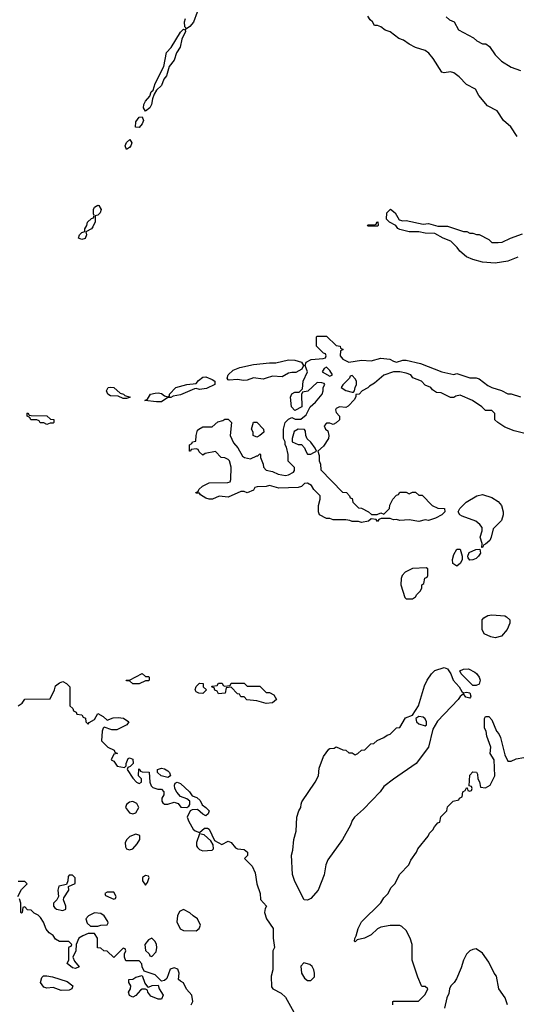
# Model space of a CAD drawing. Header units: inches. Extents: x 2348352 to 2479776, y 460422 to 613655.
# Tile 581 of 590: x 2453159 to 2456283, y 591953 to 598143. Entities that reach past the tile are written whole.
import ezdxf

# ---------------------------------------------------------------- set-up
doc = ezdxf.new("R2010")
doc.units = ezdxf.units.IN
doc.header["$MEASUREMENT"] = 0
doc.layers.add('C4559', color=7, linetype='Continuous')

msp = doc.modelspace()

# ---------------------------------------------------------------- linework, layer by layer
at = {"layer": 'C4559', "color": 4, "elevation": 32}
for points in [[(2454274.8, 598190), (2454252, 598128), (2454230, 598101.2), (2454202, 598082), (2454206, 598090), (2454198, 598098), (2454196, 598130), (2454201.2, 598150)], [(2456288.7, 597410), (2456249.1, 597469.1), (2456202, 597510), (2456162, 597570), (2456102, 597602), (2456047.2, 597667.2), (2456025.6, 597705.6), (2455970, 597735.3), (2455924.7, 597784.7), (2455890, 597808.7), (2455870, 597815.3), (2455830, 597809), (2455814, 597814), (2455759.5, 597899.5), (2455732.9, 597932.9), (2455710, 597948.7), (2455649.3, 597969.3), (2455610, 597988.7), (2455573.6, 598013.6), (2455544.7, 598024.7), (2455490, 598068), (2455458, 598078), (2455430, 598098), (2455410, 598106), (2455390, 598106), (2455378, 598130), (2455363.1, 598143.1), (2455350, 598166)], [(2455841, 598161), (2455862, 598142), (2455892, 598130), (2455919.6, 598079.6), (2456014, 598030), (2456034, 598010), (2456070, 597992), (2456090.9, 597990.9), (2456114.4, 597974.4), (2456150, 597922), (2456190, 597882), (2456250, 597844.7), (2456310, 597824.7)], [(2456292, 596650), (2456230, 596626), (2456190, 596618), (2456150, 596612.7), (2456070, 596618), (2456010, 596635.1), (2455970, 596652.7), (2455928, 596688), (2455911.7, 596711.7), (2455871.9, 596751.9), (2455822, 596770), (2455770, 596799), (2455710, 596801.2), (2455669.4, 596809.4), (2455609.5, 596809.5), (2455550, 596824), (2455538, 596830), (2455526, 596850), (2455486, 596870), (2455466, 596890), (2455468, 596930), (2455491.3, 596951.3), (2455522, 596930), (2455545.4, 596885.4), (2455570, 596878), (2455590, 596881), (2455696.9, 596856.9), (2455730, 596861), (2455790, 596844.7), (2455850, 596844.7), (2455950, 596812), (2455971.1, 596811.1), (2455990, 596802), (2456010, 596802), (2456032.7, 596792.7), (2456050, 596792), (2456110, 596762), (2456130, 596742), (2456170, 596742), (2456194.6, 596745.4), (2456246, 596770), (2456323.1, 596796.9)], [(2456410, 595522), (2456270, 595558), (2456210, 595582), (2456166, 595610), (2456148.4, 595628.4), (2456147.3, 595667.3), (2456130, 595686), (2456090, 595686), (2456066, 595710), (2456008, 595750), (2455930, 595782), (2455903.6, 595776.4), (2455890, 595768), (2455870, 595768), (2455810, 595798), (2455780.4, 595800.4), (2455756.4, 595816.4), (2455746, 595830), (2455710, 595846), (2455686, 595870), (2455632.7, 595892.7), (2455619, 595910), (2455590, 595920.9), (2455550, 595929.2), (2455510.9, 595929.1), (2455450, 595908), (2455390, 595858), (2455359.6, 595840.4), (2455350, 595828), (2455314, 595810), (2455294, 595790), (2455274, 595786), (2455274, 595774), (2455265.4, 595754.6), (2455226, 595714), (2455210, 595706), (2455170, 595708.7), (2455150, 595698), (2455144.7, 595690), (2455150, 595674), (2455171.3, 595650), (2455170, 595628), (2455150, 595608), (2455130, 595598), (2455110, 595606), (2455090, 595606), (2455074, 595590), (2455082, 595570), (2455098, 595558), (2455102.8, 595530), (2455100.7, 595510), (2455070, 595462), (2455034, 595430), (2455043.6, 595403.6), (2455042, 595370), (2455052, 595350), (2455052.7, 595312.7), (2455190, 595174), (2455214, 595170), (2455234, 595150), (2455238, 595138), (2455250, 595134), (2455254, 595110), (2455290, 595074), (2455310, 595072), (2455354, 595050), (2455372.7, 595032.7), (2455407.3, 595032.7), (2455430, 595042), (2455450, 595034), (2455486, 595070), (2455488.4, 595091.6), (2455506, 595130), (2455530, 595154), (2455542, 595158), (2455550, 595174), (2455590, 595174), (2455610, 595162), (2455630, 595174), (2455650, 595174), (2455670, 595154), (2455690, 595154), (2455754, 595090), (2455790, 595072), (2455831.3, 595071.3), (2455834, 595050), (2455814, 595030), (2455774, 595010), (2455730, 594995.3), (2455710, 594998), (2455670, 594988.7), (2455610, 594998), (2455550, 594995.3), (2455530, 595002), (2455510, 594998), (2455490, 595008), (2455432.7, 595007.3), (2455418, 595002), (2455410, 594988.7), (2455402, 595002), (2455370, 595006), (2455354, 594990), (2455310, 594982), (2455290, 594988), (2455250, 594988), (2455235.3, 594995.3), (2455210, 594998), (2455130, 594998), (2455110, 595008), (2455090, 595008), (2455046, 595030), (2455038, 595050), (2455038, 595090), (2455048.7, 595130), (2455048.7, 595150), (2455009.3, 595189.3), (2454994.5, 595214.5), (2454970, 595228.7), (2454950, 595228), (2454930.9, 595209.1), (2454910, 595202), (2454790, 595198), (2454730, 595215.3), (2454710, 595208.7), (2454652.7, 595207.3), (2454638, 595202), (2454630, 595186), (2454590, 595168), (2454570, 595178), (2454550, 595178), (2454470, 595142), (2454412.7, 595147.3), (2454371, 595129), (2454350, 595129), (2454330, 595135.3), (2454296.4, 595156.4), (2454290, 595166), (2454270, 595166), (2454266, 595170), (2454282, 595178), (2454286, 595190), (2454308, 595210), (2454350, 595231), (2454467.3, 595232.7), (2454482, 595238), (2454487.3, 595252.7), (2454488.7, 595330), (2454478, 595370), (2454470, 595378), (2454450, 595388), (2454426, 595390), (2454390, 595428), (2454324.7, 595415.3), (2454310, 595406), (2454287.3, 595427.3), (2454282, 595442), (2454270, 595446), (2454238, 595442), (2454234, 595430), (2454226, 595430), (2454228, 595470), (2454242, 595478), (2454246, 595490), (2454266, 595494), (2454268, 595530), (2454278, 595562), (2454286, 595570), (2454310, 595584.7), (2454370, 595584.7), (2454404.7, 595615.3), (2454436.4, 595623.6), (2454450, 595632), (2454470, 595632), (2454491.3, 595610), (2454482, 595530), (2454503.6, 595483.6), (2454531.6, 595451.6), (2454559.6, 595399.6), (2454574, 595390), (2454610, 595382), (2454650, 595402), (2454658, 595402), (2454670, 595414), (2454674, 595410), (2454674, 595390), (2454691.3, 595350), (2454692, 595330), (2454710, 595312), (2454750, 595302), (2454785.4, 595285.4), (2454830, 595278), (2454850, 595282), (2454880.4, 595299.6), (2454888, 595310), (2454887.3, 595327.3), (2454848.4, 595368.4), (2454848.7, 595410), (2454836.4, 595456.4), (2454828, 595470), (2454828, 595490), (2454818, 595510), (2454818, 595570), (2454828.7, 595610), (2454850, 595632), (2454870, 595642), (2454892.7, 595632.7), (2454927.3, 595632.7), (2454960.4, 595659.6), (2454986, 595710), (2455020.4, 595739.6), (2455062, 595790), (2455068.7, 595810), (2455068.7, 595831.3), (2455078, 595850), (2455075.3, 595855.3), (2455060.4, 595860.4), (2455030, 595862), (2454971.6, 595808.4), (2454938, 595802), (2454932.7, 595787.3), (2454934, 595710), (2454890, 595686), (2454868.7, 595710), (2454862, 595770), (2454870, 595792), (2454890, 595802), (2454918, 595802), (2454938, 595822), (2454942, 595870), (2454968.7, 595930), (2454955.3, 595970), (2454962, 595990), (2454992.1, 596007.9), (2455067.3, 596012.7), (2455082, 596018), (2455086, 596030), (2455082, 596042), (2455070, 596046), (2455026, 596090), (2455026, 596150), (2455030, 596154), (2455090, 596154), (2455150, 596094), (2455174, 596090), (2455178, 596078), (2455194, 596070), (2455178, 596062), (2455174, 596030), (2455192, 596010), (2455230, 595991.3), (2455310, 596002.8), (2455370, 595998), (2455430, 596016), (2455488.3, 596008.3), (2455510, 595996), (2455530, 595991.3), (2455570, 596002), (2455590, 596002), (2455681, 595981), (2455814, 595930), (2455890, 595912), (2455910, 595918), (2455990, 595891.3), (2456030, 595891.3), (2456050, 595884.7), (2456104.5, 595844.5), (2456130, 595831.3), (2456190, 595812), (2456230, 595791.3), (2456251.1, 595791.1), (2456310, 595772)], [(2453149.3, 593830.7), (2453174, 593846), (2453190, 593872), (2453350, 593874), (2453378, 593930), (2453384.7, 593955.3), (2453410, 593974), (2453430, 593982), (2453454, 593970), (2453474, 593950), (2453474, 593830), (2453492.7, 593812.7), (2453498, 593798), (2453514, 593790), (2453518, 593778), (2453550, 593774), (2453558, 593758), (2453572.7, 593752.7), (2453574, 593730), (2453590, 593714), (2453595.3, 593724.7), (2453630, 593744.7), (2453650, 593782), (2453683.5, 593763.5), (2453710, 593738.8), (2453746.3, 593753.7), (2453777.3, 593757.3), (2453811.9, 593751.9), (2453844.7, 593730), (2453832, 593710), (2453770, 593679.3), (2453739, 593679), (2453690, 593695.3), (2453684.7, 593690), (2453678, 593670), (2453674, 593610), (2453714, 593570), (2453754, 593550), (2453758, 593538), (2453774, 593530), (2453750, 593526), (2453734, 593490), (2453750, 593482), (2453771.1, 593451.1), (2453818, 593442), (2453828, 593452), (2453828, 593468), (2453842, 593498), (2453850, 593502), (2453870, 593494), (2453872.7, 593467.3), (2453852.7, 593447.3), (2453838, 593442), (2453834, 593430), (2453870, 593374), (2453894, 593350), (2453910, 593342), (2453926, 593350), (2453926, 593370), (2453906, 593390), (2453907.3, 593432.7), (2453914, 593430), (2453918, 593418), (2453930, 593414), (2453972.7, 593412.7), (2453978, 593350), (2453986, 593326), (2453995.3, 593315.3), (2454026.8, 593306.8), (2454050, 593306), (2454066, 593290), (2454064.7, 593270), (2454052, 593250), (2454052, 593230), (2454059.6, 593219.6), (2454070, 593212), (2454090, 593212), (2454130, 593224.7), (2454156, 593216), (2454172.7, 593192.7), (2454210, 593191.3), (2454222, 593198), (2454228.7, 593210), (2454228.7, 593230), (2454210, 593244), (2454170, 593259), (2454147, 593287), (2454135.1, 593310), (2454132.7, 593330), (2454137.2, 593342.8), (2454150, 593350.8), (2454170, 593342), (2454226.8, 593290), (2454243.5, 593263.5), (2454274, 593254), (2454294, 593234), (2454306.4, 593206.4), (2454330.7, 593190.7), (2454350.8, 593170), (2454344.7, 593150), (2454330, 593139), (2454310, 593149), (2454277.2, 593177.2), (2454244.7, 593175.3), (2454231.3, 593168.7), (2454211.3, 593130), (2454222, 593102), (2454250, 593054), (2454263.6, 593043.6), (2454290, 593034), (2454320.4, 593059.6), (2454339.6, 593059.6), (2454350, 593054), (2454383.6, 592983.6), (2454430, 592958), (2454470, 592978), (2454490, 592971.3), (2454517.3, 592937.3), (2454530, 592930.8), (2454570, 592926), (2454591.3, 592910), (2454591.6, 592888.4), (2454574, 592870), (2454620.7, 592820.7), (2454640.7, 592780.7), (2454651, 592710), (2454672, 592650), (2454672.7, 592612.7), (2454712, 592570), (2454703.6, 592556.4), (2454698, 592530), (2454711.3, 592490), (2454754, 592430), (2454754, 592370), (2454761, 592310), (2454752, 592290), (2454751.3, 592170), (2454741, 592130), (2454742.8, 592062.8), (2454752, 592050), (2454803.5, 592023.5), (2454830, 591998), (2454905.2, 591865.2)], [(2455506, 591950), (2455506, 591970), (2455510, 591974), (2455667.3, 591972.7), (2455710, 592014), (2455726, 592050), (2455710, 592066), (2455690, 592066), (2455686, 592070), (2455663.1, 592123.1), (2455628.7, 592230), (2455628.4, 592328.4), (2455615.3, 592370), (2455590, 592418), (2455563.1, 592443.1), (2455550, 592448.7), (2455490, 592448.7), (2455430, 592438), (2455410, 592428), (2455370, 592389), (2455328.4, 592368.4), (2455282, 592358), (2455270, 592346), (2455266, 592350), (2455267.3, 592367.3), (2455276.4, 592383.6), (2455288.7, 592430), (2455310, 592472), (2455430, 592592), (2455450, 592622), (2455478, 592650), (2455494.6, 592685.4), (2455518, 592710), (2455550, 592772), (2455608, 592830), (2455620.2, 592859.8), (2455655.3, 592910), (2455664, 592930), (2455728.9, 593011.1), (2455738, 593030), (2455758, 593050), (2455768, 593070), (2455790, 593094), (2455802, 593098), (2455808.7, 593131.3), (2455846, 593170), (2455850, 593194), (2455886, 593230), (2455922, 593238), (2455926, 593250), (2455942, 593258), (2455946, 593290), (2455962, 593298), (2455970, 593314), (2455974, 593314), (2455978, 593298), (2455990, 593294), (2456002, 593298), (2456006, 593310), (2456002, 593322), (2455986, 593326), (2455990, 593394), (2456010, 593414), (2456032.7, 593412.7), (2456039.6, 593399.6), (2456042, 593370), (2456051.6, 593351.6), (2456058, 593318), (2456090, 593314), (2456118, 593330), (2456148, 593390), (2456144, 593490), (2456119, 593530), (2456124, 593570), (2456098, 593638), (2456094, 593670), (2456084, 593690), (2456084, 593750), (2456090, 593762), (2456110, 593762), (2456130, 593742), (2456158.8, 593670), (2456173.8, 593653.8), (2456183.8, 593630), (2456210, 593522), (2456230, 593482), (2456250, 593482), (2456283.1, 593496.9), (2456330, 593504.7)], [(2453146, 592630), (2453170, 592674), (2453206, 592710), (2453190, 592726), (2453150, 592726)], [(2454238, 591950), (2454248, 591970), (2454242, 592010), (2454209.1, 592049.1), (2454190, 592088), (2454170, 592098), (2454158, 592110), (2454162, 592150), (2454153.6, 592173.6), (2454130, 592182), (2454106.4, 592173.6), (2454085.4, 592114.6), (2454070, 592102), (2454050, 592098), (2454010, 592139), (2453942, 592162), (2453928.4, 592188.4), (2453927.3, 592207.3), (2453910, 592226), (2453827.3, 592227.3), (2453818, 592250), (2453818, 592270), (2453826, 592290), (2453822, 592302), (2453810, 592306), (2453750, 592248), (2453710, 592288), (2453688.9, 592288.9), (2453670, 592306), (2453647.3, 592307.3), (2453648, 592370), (2453630, 592398), (2453590, 592398), (2453555.3, 592384.7), (2453531.1, 592368.9), (2453514, 592330), (2453512, 592290), (2453494, 592250), (2453503.6, 592223.6), (2453532, 592188), (2453510, 592178), (2453490, 592182), (2453458, 592210), (2453467.3, 592232.7), (2453467.3, 592307.3), (2453470, 592314), (2453482, 592318), (2453486, 592330), (2453467.3, 592347.3), (2453408.7, 592348.7), (2453383.1, 592363.1), (2453370, 592386), (2453343.1, 592403.1), (2453324.7, 592424.7), (2453308.7, 592470), (2453290, 592498), (2453274.6, 592514.6), (2453250, 592526), (2453230, 592546), (2453207.3, 592547.3), (2453190, 592566), (2453178, 592562), (2453174, 592530), (2453170, 592526), (2453166, 592530), (2453166, 592590), (2453156.4, 592616.4)], [(2456228.7, 591950), (2456213.6, 591993.6), (2456174, 592050), (2456159, 592130), (2456144, 592150), (2456110, 592218), (2456070, 592275.3), (2456030, 592302), (2456010, 592298), (2455990, 592288.7), (2455970, 592268), (2455951, 592230), (2455936.8, 592183.2), (2455906.4, 592113.6), (2455892, 592090), (2455872, 592070), (2455862, 592050), (2455859.6, 592020.4), (2455845.4, 591994.6), (2455831, 591930)]]:
    msp.add_lwpolyline(points, dxfattribs=at)
at = {"layer": 'C4559', "color": 4}
for points, elevation in [([(2453950, 597568.7), (2453938, 597590), (2453939.5, 597610), (2453950, 597631), (2453977.2, 597662.8), (2453985.2, 597690), (2453999.3, 597700.7), (2454010, 597742), (2454066, 597850), (2454082.5, 597937.5), (2454111.7, 597968.3), (2454170, 598064.7), (2454190, 598084.7), (2454199.8, 598079.8), (2454201, 598070), (2454179.8, 598020.2), (2454167.7, 597970), (2454145.3, 597934.7), (2454130.3, 597889.7), (2454098.8, 597850), (2454082.8, 597790), (2454066, 597770), (2454050.6, 597730), (2454019.6, 597700.4), (2454005.4, 597674.6), (2453993.7, 597646.3), (2453987.3, 597610), (2453977.3, 597590)], 32), ([(2453910, 597465.2), (2453886.8, 597466.8), (2453890, 597502), (2453910, 597531), (2453930, 597532), (2453937.3, 597510), (2453930, 597488.7)], 32), ([(2453830, 597328), (2453822.7, 597350), (2453830, 597371.3), (2453850.6, 597390.6), (2453864.7, 597370), (2453858.8, 597350), (2453850, 597339)], 32), ([(2453550, 596762), (2453529.4, 596770.6), (2453535.3, 596790), (2453550, 596804.7), (2453568.4, 596811.6), (2453568.4, 596828.4), (2453582, 596850), (2453585.2, 596870), (2453610, 596894), (2453622, 596898), (2453627.3, 596912.7), (2453623.1, 596923.1), (2453623.7, 596950), (2453630, 596964.7), (2453650, 596978), (2453656, 596976), (2453670.8, 596950.8), (2453664.7, 596930), (2453650, 596915.3), (2453634, 596910), (2453632.7, 596872.7), (2453619.8, 596840.2), (2453610.9, 596829.1), (2453574, 596810), (2453578, 596790), (2453570, 596768)], 32), ([(2455350, 596846), (2455346, 596850), (2455350, 596854), (2455390, 596854), (2455402, 596858), (2455406, 596870), (2455412, 596872), (2455414, 596850), (2455410, 596846)], 32), ([(2454895.2, 595924.8), (2454870, 595926), (2454850, 595920.9), (2454810, 595898), (2454750, 595902), (2454710, 595889.5), (2454690, 595882.9), (2454630, 595891.5), (2454590, 595877), (2454566, 595874), (2454530, 595880.5), (2454477.2, 595877.2), (2454470, 595879), (2454464.5, 595890), (2454470, 595910.7), (2454500.9, 595939.1), (2454543.3, 595956.7), (2454630, 595975.5), (2454730, 595986.4), (2454770, 595985.7), (2454850, 596005.7), (2454890, 596002.4), (2454930.7, 595990.7), (2454944.7, 595970), (2454934.4, 595945.6)], 32), ([(2455090, 595958), (2455074, 595950), (2455062, 595930), (2455110, 595902), (2455126, 595910), (2455110, 595938)], 32), ([(2454290, 595818.4), (2454270, 595825.2), (2454258, 595822), (2454170, 595785.6), (2454123.5, 595776.5), (2454110, 595768.7), (2454090, 595768.7), (2454050, 595740.9), (2454020.2, 595740.2), (2453946, 595750), (2453962, 595758), (2453982, 595790), (2454010, 595796.3), (2454030, 595798), (2454050, 595793), (2454070, 595778.8), (2454090, 595772), (2454102, 595778), (2454102, 595790), (2454141.2, 595830), (2454209.7, 595850.3), (2454270, 595856.3), (2454284.6, 595875.4), (2454310, 595895.5), (2454330, 595897.1), (2454370, 595882), (2454386.8, 595870), (2454386.8, 595850), (2454334.9, 595825.1)], 32), ([(2455250, 595906), (2455238, 595902), (2455234, 595890), (2455191.6, 595848.4), (2455182, 595830), (2455210, 595811.3), (2455250, 595802), (2455258, 595802), (2455266, 595810), (2455268.4, 595831.6), (2455278, 595850), (2455278, 595870), (2455270, 595886)], 32), ([(2453810, 595762), (2453777.2, 595777.2), (2453730, 595779.3), (2453714, 595790), (2453705.2, 595810), (2453715.3, 595830), (2453730, 595834), (2453750, 595832), (2453790, 595794.8), (2453812, 595790), (2453821, 595781), (2453854, 595770), (2453850, 595768.7), (2453830, 595762)], 32), ([(2453330, 595598), (2453310, 595608), (2453288.4, 595608.4), (2453282, 595622), (2453267.3, 595627.3), (2453228.4, 595628.4), (2453222, 595642), (2453206, 595650), (2453206, 595670), (2453210, 595672), (2453218, 595658), (2453230, 595654), (2453330, 595652), (2453352.7, 595632.7), (2453374, 595630), (2453374, 595610), (2453370, 595606), (2453350, 595606)], 32), ([(2454650, 595518), (2454628, 595530), (2454628, 595550), (2454618, 595570), (2454630, 595612), (2454650, 595612), (2454692, 595570), (2454694, 595550), (2454670, 595528.7)], 32), ([(2454910, 595568), (2454885.4, 595554.6), (2454872, 595510), (2454874, 595490), (2454910, 595472), (2454932, 595472), (2454951.6, 595451.6), (2454958, 595430), (2454970, 595412), (2454990, 595412), (2455010, 595422), (2455026, 595430), (2455018, 595450), (2454990, 595488), (2454967.3, 595507.3), (2454958, 595530), (2454956.4, 595556.4), (2454950, 595566)], 32), ([(2456066, 594826), (2456068, 594850), (2456055.3, 594890), (2456068.7, 594930), (2456068.7, 594950), (2456054, 594970), (2456028.7, 594990), (2455942, 595022), (2455928, 595030), (2455918, 595050), (2455928, 595070), (2455968, 595110), (2456035.3, 595150), (2456070, 595158), (2456130, 595139.3), (2456170, 595113.4), (2456190.6, 595090), (2456200.5, 595050), (2456200.5, 595030), (2456190, 594995.3), (2456136.9, 594943.1), (2456126, 594890), (2456116, 594870), (2456090, 594846), (2456078, 594842), (2456070, 594826)], 32), ([(2455910, 594708), (2455884, 594724), (2455881.2, 594750), (2455890, 594782), (2455910, 594814), (2455930, 594814), (2455942, 594770), (2455942, 594750), (2455932.7, 594727.3)], 32), ([(2455990, 594746), (2455980.4, 594760.4), (2455978, 594770), (2455987.3, 594792.7), (2456028.4, 594811.6), (2456054, 594814), (2456058, 594790), (2456044.7, 594770), (2456030, 594755.3), (2456010, 594748)], 32), ([(2455716.4, 594696.4), (2455630, 594694), (2455584.7, 594670), (2455566, 594650), (2455558, 594630), (2455556, 594590), (2455582, 594510), (2455590, 594502), (2455630, 594502), (2455650, 594514), (2455658, 594530), (2455678, 594550), (2455688, 594570), (2455688.7, 594591.3), (2455702, 594598), (2455708.4, 594631.6), (2455722, 594638), (2455726, 594650), (2455726, 594690)], 36), ([(2456150, 594258), (2456123.1, 594263.1), (2456082, 594282), (2456068, 594310), (2456068.7, 594370), (2456078, 594382), (2456103.2, 594396.8), (2456130, 594402.8), (2456210, 594394.8), (2456222, 594390), (2456242, 594370), (2456242, 594350), (2456224.7, 594310), (2456190, 594268.7)], 32), ([(2455950, 593911.3), (2455970, 593914.8), (2455990.5, 593910.5), (2455998, 593890), (2455995.3, 593884.7), (2455990, 593878), (2455965.2, 593885.2), (2455950, 593906), (2455930, 593888), (2455918, 593870), (2455787.7, 593732.3), (2455758, 593682), (2455731, 593570), (2455653.4, 593466.6), (2455510, 593368.7), (2455450, 593322), (2455426, 593290), (2455320.9, 593179.1), (2455266, 593130), (2455250.6, 593109.4), (2455239.9, 593080.1), (2455190.5, 592989.5), (2455098, 592862), (2455084.7, 592830), (2455073.7, 592766.3), (2455036, 592670), (2454990, 592618), (2454970, 592608), (2454948, 592610), (2454890, 592726), (2454875.3, 592770), (2454868.7, 592890), (2454878, 592922), (2454884, 592990), (2454898, 593042), (2454902, 593130), (2454915.3, 593170), (2454928, 593190), (2454928.9, 593211.1), (2454934.6, 593225.4), (2455018, 593350), (2455038, 593390), (2455043.1, 593436.9), (2455069.1, 593510.9), (2455103.1, 593556.9), (2455110, 593562), (2455136.4, 593563.6), (2455150, 593572), (2455192.7, 593552.7), (2455211.6, 593551.6), (2455230, 593534), (2455250, 593534), (2455270, 593522), (2455286, 593530), (2455308.4, 593551.6), (2455330, 593554), (2455368.4, 593591.6), (2455387.3, 593592.7), (2455408.4, 593611.6), (2455450, 593631.3), (2455470, 593646), (2455490, 593652), (2455530, 593692), (2455550, 593694), (2455585.2, 593754.8), (2455630, 593772), (2455668.7, 593830), (2455705.6, 593954.4), (2455722, 593990), (2455748.7, 594030), (2455770, 594051.3), (2455830, 594071.3), (2455850, 594062), (2455871.6, 594031.6), (2455886, 593990), (2455923.8, 593950), (2455939.6, 593919.6)], 32), ([(2453950, 594014), (2453970, 594014), (2453974, 594010), (2453974, 593990), (2453970, 593986), (2453950, 593986), (2453910, 593968), (2453870, 593968), (2453850, 593986), (2453830, 593986), (2453828, 593990), (2453850, 593992), (2453930, 594034)], 32), ([(2456030, 593957), (2456010, 593958), (2455937.2, 594030), (2455928, 594050), (2455950, 594061), (2455982, 594062), (2456022, 594042), (2456033.7, 594033.7), (2456050.6, 594010.6), (2456056.3, 593990), (2456050, 593966)], 32), ([(2454310, 593908), (2454286, 593910), (2454270, 593918), (2454262, 593930), (2454269.1, 593950.9), (2454290, 593972), (2454314, 593970), (2454314, 593950), (2454334, 593930)], 32), ([(2454590, 593954), (2454670, 593954), (2454710, 593914), (2454730, 593914), (2454758, 593898), (2454774, 593870), (2454750, 593848.7), (2454710, 593844), (2454650, 593862), (2454588.4, 593868.4), (2454570, 593886), (2454550, 593886), (2454542, 593902), (2454530, 593906), (2454490, 593946), (2454458, 593942), (2454451.6, 593908.4), (2454410, 593906), (2454402, 593922), (2454387.3, 593927.3), (2454382, 593942), (2454366, 593950), (2454370, 593954), (2454402, 593958), (2454410, 593972), (2454431.6, 593971.6), (2454438, 593958), (2454450, 593954), (2454482, 593958), (2454490, 593972), (2454570, 593972)], 32), ([(2455670, 593762), (2455652, 593750), (2455656, 593730), (2455670, 593716), (2455710, 593704.7), (2455718, 593710), (2455717.2, 593730), (2455710, 593748), (2455698, 593758)], 32), ([(2454090, 593379.5), (2454048.7, 593390), (2454026, 593410), (2454026, 593430), (2454050, 593437.3), (2454070, 593433), (2454090, 593420.7), (2454100.7, 593410), (2454106.8, 593390)], 32), ([(2453870, 593229), (2453850, 593224), (2453831.3, 593210), (2453824.7, 593190), (2453850, 593158), (2453870, 593151.3), (2453890, 593158), (2453908.7, 593190), (2453896.5, 593216.5)], 32), ([(2453890, 593022), (2453851.1, 593008.9), (2453832, 592990), (2453822, 592970), (2453823.6, 592943.6), (2453831.6, 592931.6), (2453850, 592924.7), (2453870, 592931.3), (2453898.6, 592961.4), (2453915.3, 592990), (2453915.3, 593015.3)], 32), ([(2454290, 593026), (2454270.8, 592970), (2454271, 592950), (2454278, 592938), (2454290, 592926), (2454310, 592918.8), (2454370, 592922), (2454378, 592930), (2454375.3, 592955.3), (2454362, 592982), (2454319, 593019)], 32), ([(2453490, 592766), (2453470, 592766), (2453463.6, 592756.4), (2453462, 592730), (2453454, 592706), (2453404.7, 592695.3), (2453398, 592670), (2453402, 592630), (2453392, 592610), (2453372, 592590), (2453371.3, 592570), (2453379.8, 592559.8), (2453390, 592551.3), (2453430, 592542), (2453448, 592552), (2453448.7, 592570), (2453435.3, 592610), (2453436.4, 592623.6), (2453468, 592670), (2453466, 592694), (2453507.3, 592712.7), (2453507.3, 592747.3)], 32), ([(2453950, 592762), (2453932, 592750), (2453932, 592730), (2453950, 592702), (2453962, 592718), (2453974, 592750), (2453970, 592758)], 32), ([(2453750, 592658), (2453710, 592658), (2453694, 592650), (2453698, 592638), (2453750, 592614), (2453762, 592618), (2453766, 592630)], 32), ([(2453630, 592529), (2453591.6, 592508.4), (2453574, 592490), (2453583.6, 592463.6), (2453603.6, 592443.6), (2453650, 592444.7), (2453670, 592451), (2453708, 592452), (2453714.6, 592465.4), (2453713.6, 592473.6), (2453690, 592508.7), (2453670, 592524)], 32), ([(2454190, 592548.7), (2454163.5, 592536.5), (2454150.6, 592509.4), (2454147.7, 592472.3), (2454168.3, 592428.3), (2454190, 592416.3), (2454270, 592416), (2454288.7, 592430), (2454295.3, 592450), (2454278, 592490), (2454250, 592508.7), (2454230, 592528.7)], 32), ([(2453990, 592368), (2453970, 592358), (2453946, 592330), (2453951.1, 592291.1), (2453974, 592270), (2453978, 592258), (2453990, 592254), (2454016.4, 592283.6), (2454022, 592310), (2454019, 592330), (2454010, 592348)], 32), ([(2454946, 592214), (2454927.3, 592192.7), (2454931, 592150), (2454950, 592118), (2454970, 592102), (2454990, 592102), (2455013.2, 592126.8), (2455014, 592150), (2455008.7, 592170), (2454998, 592190), (2454983.1, 592203.1)], 36), ([(2453419.1, 592039.1), (2453370, 592059.3), (2453330, 592055.1), (2453310, 592061.2), (2453289.2, 592090), (2453298, 592122), (2453308.4, 592131.6), (2453330, 592132), (2453366, 592126), (2453457.4, 592097.4), (2453493.4, 592070), (2453486.8, 592050), (2453470, 592042.4)], 32), ([(2453970, 592062), (2453991.3, 592071.3), (2454030, 592074), (2454036, 592050), (2454062, 592010), (2454050, 591985.2), (2454030, 591986), (2453984.2, 592004.2), (2453965.2, 592030), (2453962, 592042), (2453949.2, 592049.2), (2453930, 592049.3), (2453918, 592042), (2453890, 592009), (2453870, 591999), (2453850, 592008.7), (2453844, 592030), (2453855.3, 592050), (2453858, 592070), (2453846, 592090), (2453846, 592110), (2453870, 592111.3), (2453890, 592124.7), (2453930, 592134), (2453946.8, 592086.8), (2453963.6, 592063.6)], 32)]:
    msp.add_lwpolyline(points, close=True, dxfattribs=dict(at, elevation=elevation))

doc.saveas('drawing.dxf')
